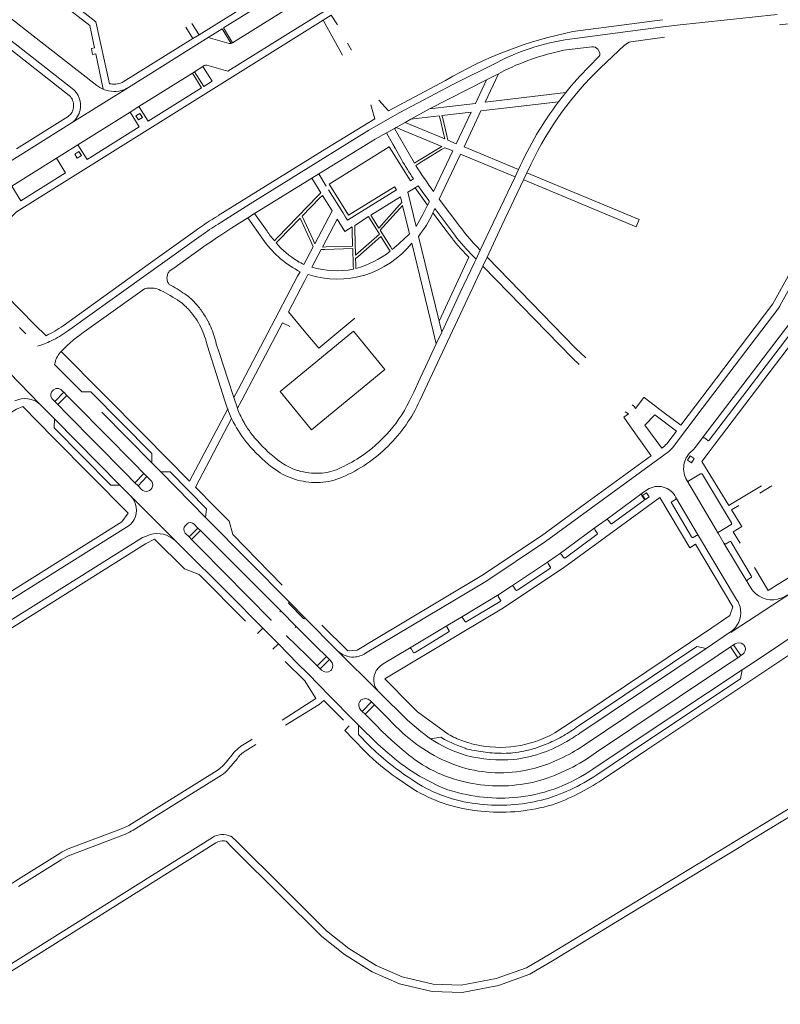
# Model space of a CAD drawing. Extents: x 145000 to 155000, y 457500 to 470000.
# Tile 258 of 548: x 146921 to 147137, y 464794 to 465073. Entities that reach past the tile are written whole.
import ezdxf

# ---------------------------------------------------------------- set-up
doc = ezdxf.new("R2010")
doc.units = 0
doc.header["$LTSCALE"] = 0.2
doc.header["$MEASUREMENT"] = 0
doc.layers.add('kant verharding', color=252, linetype='Continuous', lineweight=0)

msp = doc.modelspace()

# ---------------------------------------------------------------- linework, layer by layer
at = {"layer": 'kant verharding', "lineweight": 0}
for p, q in [((147000.05, 465070.61), (147031.74, 465090.4)), ((146995.6, 465083.22), (146972.2, 465068.65)), ((147002.36, 465079.33), (146981.64, 465066.39)), ((146910.01, 465074), (146936.28, 465053.46)), ((146924.41, 465069.05), (146917.32, 465074.59)), ((147007.22, 465072.74), (147009.54, 465074.18)), ((147009.54, 465074.18), (147011.35, 465071.44)), ((147107.36, 465071.35), (147135.61, 465074.42)), ((146968.38, 465070.84), (146970.44, 465067.55)), ((146970.09, 465071.83), (146972.2, 465068.65)), ((146980.35, 465058.34), (147000.05, 465070.61)), ((147012.75, 465062.93), (147007.22, 465072.74)), ((147103.23, 465072.84), (147077.89, 465069.54)), ((147078.47, 465067.62), (147103.41, 465070.92)), ((147103.41, 465070.92), (147103.43, 465070.92)), ((147103.43, 465070.92), (147107.36, 465071.35)), ((147140.67, 465071.98), (147136.3, 465071.48)), ((146952.18, 465053.78), (146974.71, 465067.86)), ((146972.2, 465068.65), (146970.44, 465067.55)), ((147103.74, 465067.96), (147094.29, 465066.69)), ((147014.1, 465066.27), (147015.23, 465064.29)), ((147083.27, 465065.23), (147075.36, 465064.28)), ((147092.52, 465065.67), (147085.65, 465059.3)), ((147082.36, 465059.6), (147085.35, 465062.64)), ((147085.38, 465063.77), (147084.92, 465064.56)), ((146970.88, 465058.19), (146973.28, 465059.7)), ((146975.89, 465055.53), (146973.28, 465059.7)), ((146955.16, 465048.33), (146970.27, 465057.8)), ((146970.27, 465057.8), (146970.88, 465058.19)), ((147053.46, 465055.95), (147056.81, 465057.65)), ((147057.48, 465057.99), (147056.81, 465057.65)), ((146936.33, 465043.86), (146952.18, 465053.78)), ((147037.36, 465047.69), (147053.46, 465055.95)), ((146952.64, 465046.77), (146955.16, 465048.33)), ((146920.5, 465036.37), (146935.15, 465045.49)), ((146937.92, 465037.54), (146952.64, 465046.77)), ((147032.05, 465044.74), (147037.36, 465047.69)), ((147032.05, 465044.74), (147040.1, 465045.69)), ((147040.1, 465045.69), (147040.31, 465044.84)), ((147041.06, 465044.98), (147040.86, 465045.81)), ((147027.9, 465042.43), (147030.45, 465043.85)), ((147030.45, 465043.85), (147032.05, 465044.74)), ((147040.31, 465044.84), (147041.41, 465040.36)), ((147042.23, 465040.12), (147041.06, 465044.98)), ((147025.17, 465040.91), (147027.45, 465042.18)), ((147025.17, 465040.91), (147026.99, 465037.68)), ((147027.45, 465042.18), (147027.9, 465042.43)), ((147033.07, 465032.34), (147027.45, 465042.18)), ((147027.9, 465042.43), (147040.84, 465037.06)), ((147041.41, 465040.36), (147041.69, 465039.21)), ((147042.53, 465038.87), (147042.23, 465040.12)), ((146931.87, 465033.79), (146937.92, 465037.54)), ((147026.99, 465037.68), (147027.63, 465036.55)), ((147040.84, 465037.06), (147039.9, 465036.49)), ((147025.92, 465036.99), (147008.98, 465026.44)), ((147026.62, 465035.88), (147025.92, 465036.99)), ((147031.47, 465028.14), (147026.62, 465035.88)), ((147027.63, 465036.55), (147029.43, 465033.36)), ((147039.9, 465036.49), (147033.96, 465032.89)), ((147040.76, 465036.16), (147034.31, 465032.21)), ((147041.64, 465036.7), (147040.76, 465036.16)), ((146919.21, 465025.86), (146931.87, 465033.79)), ((147033.96, 465032.89), (147033.07, 465032.34)), ((147034.31, 465032.21), (147033.44, 465031.68)), ((147066.1, 465032.18), (147064.89, 465029.64)), ((147004.05, 465028.09), (147006.01, 465029.29)), ((147008.15, 465025.85), (147006.01, 465029.29)), ((147062.51, 465030.55), (147061.53, 465028.49)), ((147063.93, 465027.63), (147064.89, 465029.64)), ((146987.88, 465018.12), (147004.05, 465028.09)), ((147006.63, 465023.94), (147004.05, 465028.09)), ((147008.98, 465026.44), (147009.62, 465025.4)), ((147034.1, 465025.92), (147033.24, 465025.39)), ((147064.04, 465027.58), (147063.93, 465027.63)), ((147006.63, 465023.94), (147005.79, 465023.08)), ((147006.26, 465022.45), (147007.04, 465023.24)), ((147012.82, 465018.38), (147008.81, 465024.81)), ((147009.62, 465025.4), (147013.65, 465018.89)), ((147014.44, 465017.6), (147027.48, 465025.68)), ((147033.24, 465025.39), (147036.76, 465020.46)), ((147005.79, 465023.08), (146994.33, 465011.27)), ((147029.49, 465021.26), (147028.83, 465020.52)), ((147029.7, 465020.39), (147029, 465019.6)), ((147031.66, 465012.32), (147029.7, 465020.39)), ((147036.76, 465020.46), (147037.19, 465021.35)), ((146987.88, 465018.12), (146985.95, 465016.87)), ((146991.43, 465013.13), (146987.88, 465018.12)), ((147013.62, 465017.09), (147012.82, 465018.38)), ((147013.65, 465018.89), (147014.44, 465017.6)), ((147021.2, 465016.83), (147020.71, 465017.59)), ((147038.3, 465018.27), (147042.31, 465012.95)), ((147043.89, 465012.71), (147038.83, 465019.47)), ((146990.16, 465010.87), (146985.95, 465016.87)), ((147016.17, 465014.74), (147020.06, 465017.22)), ((147016.2, 465013.68), (147016.17, 465014.74)), ((147020.06, 465017.22), (147020.53, 465016.48)), ((147015.42, 465014.32), (147015.45, 465013.3)), ((146994.33, 465011.27), (146993.48, 465010.39)), ((146994.83, 465010.68), (146993.98, 465009.8)), ((147004.48, 465008.69), (147003.88, 465010)), ((147004.92, 465009.52), (147004.33, 465010.82)), ((147038.37, 464984.8), (147032.29, 465009.72)), ((147001.84, 465003.67), (147004.48, 465008.69)), ((147004.04, 465002.93), (147006.69, 465007.88)), ((147006.69, 465007.88), (147007.73, 465007.91)), ((147008.07, 465008.65), (147007.07, 465008.61)), ((147025.68, 465008.33), (147026.23, 465007.45)), ((147026.27, 465008.74), (147026.78, 465007.92)), ((147047.52, 465006.72), (147048.47, 465005.75)), ((147050.5, 465005.23), (147049.05, 465006.72)), ((147051.69, 465007.77), (147050.5, 465005.23)), ((147016.53, 465002.52), (147016.5, 465003.67)), ((147048.47, 465005.75), (147040.05, 464987.68)), ((147050.5, 465005.23), (147050.04, 465004.25)), ((147052.44, 465003.22), (147053.61, 465005.74)), ((146965.04, 465002.68), (146963.75, 465001.75)), ((147000.75, 465001.65), (147000.05, 465002.02)), ((147015.76, 465003.5), (147015.8, 465002.32)), ((147034.58, 464965.17), (147052.44, 465003.22)), ((146963.61, 464998.17), (146963.68, 464998.06)), ((146940.31, 464985.08), (146956.76, 464996.82)), ((146925.69, 464986.58), (146917.51, 464995)), ((146997.43, 464990.31), (147001.92, 464984.92)), ((146995.76, 464987.15), (146984.23, 464965.3)), ((147040.05, 464987.68), (147040.81, 464984.57)), ((146921.39, 464985.9), (146923.18, 464984.09)), ((146928.89, 464983.53), (146925.69, 464986.58)), ((147039.24, 464981.22), (147038.37, 464984.8)), ((147040.81, 464984.57), (147039.24, 464981.22)), ((146974.52, 464980.58), (146979.49, 464965.15)), ((146977.04, 464981.26), (146977.83, 464978.83)), ((146977.83, 464978.83), (146980.41, 464970.97)), ((147036.22, 464974.76), (147039.24, 464981.22)), ((146927.16, 464964.22), (146915.6, 464975.98)), ((146931.33, 464975.37), (146939, 464967.68)), ((147034.7, 464971.5), (147036.22, 464974.76)), ((146980.41, 464970.97), (146982.01, 464966.07)), ((146931.34, 464964.95), (146933.91, 464967.53)), ((146933.91, 464967.53), (146933.57, 464967.88)), ((146934.76, 464966.67), (146933.91, 464967.53)), ((146982.01, 464966.07), (146983.2, 464968.33)), ((146930.54, 464965.77), (146931.34, 464964.95)), ((146931.34, 464964.95), (146932.19, 464964.1)), ((146932.19, 464964.1), (146934.76, 464966.67)), ((146937.35, 464964.05), (146934.76, 464966.67)), ((146982.01, 464966.07), (146983.02, 464963.01)), ((146984.23, 464965.3), (146983.02, 464963.01)), ((146928.03, 464963.33), (146927.16, 464964.22)), ((146931.25, 464960.04), (146928.03, 464963.33)), ((146932.19, 464964.1), (146934.82, 464961.44)), ((146953.69, 464947.51), (146937.35, 464964.05)), ((146944.69, 464961.92), (146958.78, 464947.62)), ((146980.26, 464962.82), (146969.46, 464942.42)), ((146949.78, 464941.3), (146931.25, 464960.04)), ((146934.82, 464961.44), (146951.16, 464944.89)), ((146971.17, 464940.72), (146981.38, 464960.14)), ((147094.01, 464958.01), (147100.06, 464949.6)), ((147104.44, 464952.97), (147107.15, 464956.52)), ((147110.09, 464957.21), (147106.01, 464951.83)), ((146931.01, 464954.69), (146952.08, 464933.36)), ((147114.17, 464954.16), (147114.45, 464954.52)), ((147116.02, 464953.9), (147115.06, 464954.61)), ((147117.86, 464952.56), (147115.31, 464949.22)), ((147098.4, 464948.39), (147099.19, 464948.96)), ((147099.19, 464948.96), (147100.06, 464949.6)), ((146956.58, 464944.58), (146953.69, 464947.51)), ((146958.78, 464947.62), (146961.33, 464945.03)), ((147000.05, 464945.42), (147000.19, 464945.38)), ((146951.16, 464944.89), (146954.05, 464941.97)), ((146954.05, 464941.97), (146956.58, 464944.58)), ((146954.91, 464941.1), (146957.43, 464943.72)), ((146957.43, 464943.72), (146956.58, 464944.58)), ((146957.43, 464943.72), (146958.48, 464942.65)), ((146961.33, 464945.03), (146974.03, 464932.15)), ((146999.45, 464942.88), (147000.05, 464942.71)), ((147110.06, 464942.64), (147119.04, 464927.51)), ((147122.7, 464930.59), (147114.55, 464944.31)), ((146952.72, 464938.32), (146949.78, 464941.3)), ((146954.05, 464941.97), (146954.91, 464941.1)), ((146955.91, 464940.09), (146954.91, 464941.1)), ((146976.74, 464935.04), (146971.17, 464940.72)), ((147098.67, 464939.84), (147097.47, 464938.96)), ((147134.11, 464941.04), (147130.75, 464939.03)), ((146952.88, 464938.16), (146952.72, 464938.32)), ((146952.88, 464938.16), (146965.37, 464925.59)), ((147097.47, 464938.96), (147087.27, 464931.5)), ((147088.97, 464930.39), (147097.93, 464936.96)), ((147097.98, 464937.5), (147097.37, 464938.35)), ((147106.86, 464937.23), (147105.91, 464936.65)), ((147107.01, 464937.8), (147113.43, 464926.95)), ((147105.74, 464936.26), (147111.39, 464926.65)), ((147121.97, 464935.54), (147123.06, 464936.21)), ((147123.82, 464934.93), (147122.75, 464934.27)), ((147122.75, 464934.27), (147125.65, 464929.57)), ((147124.83, 464935.49), (147123.82, 464934.93)), ((146974.47, 464931.7), (146974.03, 464932.15)), ((146997.72, 464908.14), (146974.47, 464931.7)), ((147087.27, 464931.5), (147084.17, 464929.25)), ((147087.83, 464931.41), (147088.49, 464930.5)), ((146968.69, 464930.28), (146968.29, 464929.86)), ((146971.86, 464929.15), (146969.33, 464926.63)), ((146972.58, 464928.45), (146970.04, 464925.93)), ((146971.86, 464929.15), (146970.8, 464930.21)), ((146972.58, 464928.45), (146971.86, 464929.15)), ((146974.97, 464926.05), (146972.58, 464928.45)), ((147084.17, 464929.25), (147074, 464921.79)), ((147084.78, 464927.77), (147084.07, 464928.68)), ((147119.2, 464928.1), (147122.62, 464930.1)), ((146779.35, 464815.5), (146956.19, 464926.47)), ((146959.52, 464925.99), (146957.06, 464924.66)), ((146968.01, 464917.58), (146959.52, 464925.99)), ((146968.21, 464927.72), (146969.33, 464926.63)), ((146969.33, 464926.63), (146970.04, 464925.93)), ((146970.04, 464925.93), (146972.49, 464923.45)), ((146995.25, 464905.71), (146974.97, 464926.05)), ((147075.77, 464920.73), (147084.68, 464927.29)), ((147111.9, 464926.48), (147112.86, 464927.04)), ((147124.18, 464908.95), (147113.43, 464926.95)), ((147120.61, 464924.88), (147119.04, 464927.51)), ((146843.76, 464853.52), (146957.06, 464924.66)), ((146966.8, 464924.18), (146965.37, 464925.59)), ((146972.49, 464923.45), (146992.57, 464903.1)), ((147120.61, 464924.88), (147127.13, 464913.91)), ((147122.11, 464925.24), (147121.24, 464924.72)), ((147128.31, 464915.61), (147122.6, 464925.19)), ((147074.62, 464921.68), (147075.23, 464920.82)), ((147070.95, 464919.72), (147060.48, 464912.71)), ((147062.17, 464911.58), (147071.37, 464917.7)), ((147071.48, 464918.18), (147070.86, 464919.14)), ((147129.26, 464918.01), (147133.06, 464911.5)), ((147127.24, 464914.53), (147128.15, 464915.02)), ((147056.91, 464910.35), (147060.48, 464912.71)), ((147061.04, 464912.59), (147061.66, 464911.67)), ((147128.47, 464911.74), (147127.13, 464913.91)), ((147056.91, 464910.35), (147046.18, 464903.85)), ((147057.43, 464908.79), (147056.79, 464909.78)), ((146997.46, 464907.88), (146997.72, 464908.14)), ((146997.46, 464907.88), (147001.81, 464903.46)), ((147002.09, 464903.74), (146997.72, 464908.14)), ((147047.74, 464902.66), (147057.32, 464908.33)), ((146995.02, 464905.48), (146995.25, 464905.71)), ((146999.64, 464901.32), (146995.25, 464905.71)), ((147002.09, 464903.74), (147001.81, 464903.46)), ((147011.21, 464894.53), (147002.09, 464903.74)), ((147046.18, 464903.85), (147042.47, 464901.7)), ((147046.77, 464903.69), (147047.31, 464902.76)), ((146988.7, 464899.29), (146990.22, 464900.79)), ((146994.6, 464896.37), (146990.22, 464900.79)), ((146992.57, 464903.1), (146992.62, 464903.15)), ((146999.64, 464901.32), (146999.36, 464901.05)), ((147005.27, 464895.68), (146999.64, 464901.32)), ((147014.21, 464894.41), (147006.93, 464901.66)), ((147042.47, 464901.7), (147031.67, 464895.18)), ((147042.29, 464901.06), (147042.89, 464900.07)), ((147145.23, 464902.03), (147129.48, 464891.53)), ((146996.98, 464898.71), (146996.94, 464898.67)), ((146996.94, 464898.67), (147002.73, 464892.96)), ((147042.65, 464899.74), (147033.31, 464893.94)), ((147115.53, 464895.09), (147122.45, 464899.76)), ((147122.45, 464899.76), (147122.51, 464899.79)), ((146994.6, 464896.37), (146993.05, 464894.86)), ((147000.05, 464890.87), (146994.6, 464896.37)), ((147008.18, 464892.77), (147005.27, 464895.68)), ((147032.73, 464894.06), (147032.17, 464895.03)), ((147079.85, 464871.13), (147115.53, 464895.09)), ((147118.98, 464893.19), (147122.44, 464895.51)), ((147122.44, 464895.51), (147123.34, 464896.1)), ((147122.44, 464895.51), (147124.51, 464892.46)), ((147123.34, 464896.1), (147123.74, 464896.38)), ((147123.34, 464896.1), (147125.4, 464893.05)), ((147125.95, 464896.34), (147126.23, 464896.07)), ((147126.23, 464896.07), (147126.3, 464895.97)), ((147126.3, 464895.97), (147126.5, 464895.68)), ((147002.73, 464892.96), (147005.57, 464890.17)), ((147005.57, 464890.17), (147008.18, 464892.77)), ((147008.18, 464892.77), (147009.02, 464891.92)), ((147011.21, 464894.53), (147011.36, 464894.39)), ((147022.72, 464883.14), (147011.36, 464894.39)), ((147080.76, 464867.52), (147118.98, 464893.19)), ((147124.51, 464892.46), (147121.04, 464890.15)), ((147125.4, 464893.05), (147124.51, 464892.46)), ((147125.81, 464893.34), (147125.4, 464893.05)), ((147006.43, 464889.32), (147005.57, 464890.17)), ((147006.43, 464889.32), (147009.02, 464891.92)), ((147009.02, 464891.92), (147009.39, 464891.57)), ((147129.48, 464891.53), (147125.73, 464889.04)), ((147006.8, 464888.97), (147006.43, 464889.32)), ((147009.5, 464888.9), (147009.44, 464888.85)), ((147009.64, 464889.03), (147009.5, 464888.9)), ((147125.73, 464889.04), (147096.66, 464869.69)), ((147125.27, 464886.54), (147125.73, 464889.04)), ((147097.68, 464868.12), (147125.27, 464886.54)), ((147098.77, 464866.45), (147126.47, 464884.91)), ((147017.61, 464880.12), (147017.87, 464880.41)), ((147020.92, 464879.98), (147018.29, 464877.3)), ((147019.14, 464876.46), (147021.76, 464879.14)), ((147020.57, 464880.33), (147020.92, 464879.98)), ((147020.92, 464879.98), (147021.76, 464879.14)), ((147021.76, 464879.14), (147024.86, 464876.04)), ((147018.29, 464877.3), (147017.95, 464877.64)), ((147019.14, 464876.46), (147018.29, 464877.3)), ((147022.22, 464873.36), (147019.14, 464876.46)), ((147024.86, 464876.04), (147027.85, 464873.05)), ((147014.66, 464873.17), (147013.43, 464871.88)), ((147017.3, 464873.4), (147016.07, 464874.64)), ((146983.98, 464867.41), (146986.77, 464869.17)), ((146985.23, 464866.05), (146988.2, 464867.91)), ((146986.77, 464869.17), (146987.22, 464869.46)), ((147096.66, 464869.69), (147083.5, 464860.98)), ((147097.68, 464868.12), (147084.67, 464859.35)), ((146979.85, 464862.97), (146981.77, 464865.36)), ((147086.12, 464857.91), (147098.77, 464866.45)), ((146980.63, 464861.13), (146983.01, 464863.99)), ((147044.22, 464862.25), (147046.39, 464861.48)), ((146953.55, 464843.71), (146978.5, 464859.24)), ((147065.52, 464860.81), (147067.19, 464861.22)), ((147027.93, 464858.56), (147032.89, 464855.2)), ((147032.36, 464857.98), (147031.52, 464858.55)), ((147048.42, 464857.08), (147046.47, 464857.56)), ((147068.4, 464857.71), (147066.43, 464857.22)), ((147043.18, 464854.92), (147042.26, 464855.22)), ((147050.42, 464851.21), (147049.36, 464851.33)), ((147063.15, 464853.09), (147062.29, 464853)), ((147068.99, 464852.17), (147067.98, 464851.95)), ((147070.88, 464850.53), (147072.09, 464850.87)), ((146935.75, 464836.63), (146951.34, 464842.59)), ((146979.39, 464840.68), (146979.81, 464840.58)), ((146981.47, 464838.9), (146979.81, 464840.58)), ((146921.11, 464827.74), (146933.21, 464835.35))]:
    msp.add_line(p, q, dxfattribs=at)
at = {"layer": 'kant verharding', "lineweight": 0, "flags": 128}
for points in [[(146946.82, 465054.82), (146943.02, 465072.3), (146910.97, 465097.4), (146911.53, 465099.33), (146914.44, 465101.08)], [(146935.47, 465051.51), (146907.05, 465073.73), (146902.8, 465093.77), (146899.67, 465091.93)], [(146911, 465090.8), (146914.13, 465092.5), (146920.1, 465087.82), (146919.53, 465087.1), (146920.95, 465086.01), (146921.52, 465086.72), (146932.04, 465078.46), (146931.51, 465077.74), (146932.89, 465076.65), (146933.46, 465077.34), (146941.27, 465071.24), (146942.6, 465064.98), (146941.71, 465064.8)], [(146981.64, 465066.39), (146979.08, 465070.57), (146999.78, 465083.52), (147002.36, 465079.33)], [(146907.21, 465005.41), (146920.52, 465018.61), (147007.22, 465072.74)], [(146945.09, 465053.23), (146944.15, 465053.7), (146943.29, 465054.29), (146924.41, 465069.05)], [(146981.27, 465066.2), (146978.72, 465070.35), (146974.71, 465067.86)], [(146974.71, 465067.86), (146980.67, 465066.15), (146981.08, 465066.14), (146981.27, 465066.2)], [(146970.44, 465067.55), (146950.75, 465055.3), (146950.4, 465055.15)], [(146981.27, 465066.2), (146981.43, 465066.24), (146981.64, 465066.39)], [(146941.71, 465064.8), (146942.08, 465063.04), (146942.97, 465063.22), (146945.09, 465053.23)], [(146973.28, 465059.7), (146973.62, 465059.92), (146973.98, 465060.03), (146974.35, 465060.01), (146980.35, 465058.34)], [(146977.56, 465015.13), (146986.59, 465020.79), (147020.21, 465041.63), (147028.9, 465046.66), (147043.92, 465054.54), (147056.43, 465060.83)], [(146955.16, 465048.33), (146957.74, 465044.2), (146972.87, 465053.64), (146970.27, 465057.8)], [(146970.88, 465058.19), (146973.49, 465054.03), (146975.89, 465055.53)], [(147075.86, 465052.31), (147053.03, 465049.58), (147056.81, 465057.65)], [(147041.86, 465055.72), (147025.73, 465047.14), (147023.05, 465050.15)], [(147053.46, 465055.95), (147050.31, 465049.26), (147037.36, 465047.69)], [(147075.86, 465052.31), (147074.84, 465051.01), (147073.83, 465049.7)], [(147020.73, 465048.87), (147021.89, 465044.9), (147008.27, 465036.59), (146977.53, 465017.49)], [(147062.51, 465030.55), (147047.1, 465036.98), (147051.85, 465047.11), (147073.83, 465049.7)], [(146937.92, 465037.54), (146940.5, 465033.41), (146955.27, 465042.64), (146952.64, 465046.77)], [(146955.43, 465046.43), (146954.3, 465045.7), (146955.01, 465044.57), (146956.14, 465045.27), (146955.43, 465046.43)], [(147040.86, 465045.81), (147049.14, 465046.78), (147044.91, 465037.85), (147042.53, 465038.87)], [(146936.33, 465043.86), (146913.34, 465029.51), (146912.38, 465028.85), (146899.15, 465015.77)], [(147041.69, 465039.21), (147040.1, 465039.87), (147030.45, 465043.85)], [(147156.88, 465043.15), (147147.72, 465021.6), (147138.75, 465000.38), (147134.42, 464992.51), (147120.52, 464974.22), (147108.37, 464958.22)], [(147006.01, 465029.29), (147021.94, 465039.12), (147025.17, 465040.91)], [(147157.68, 465040.15), (147140.74, 464999.9), (147140.42, 464999.24), (147136.53, 464992.16)], [(146938.16, 465035.61), (146937.01, 465034.9), (146937.71, 465033.78), (146938.88, 465034.49), (146938.16, 465035.61)], [(147038.49, 465024.32), (147043.91, 465035.78), (147041.64, 465036.7)], [(147061.53, 465028.49), (147046.06, 465034.87), (147040.09, 465022.16)], [(146919.21, 465025.86), (146921.74, 465021.68), (146934.44, 465029.63), (146931.87, 465033.79)], [(147064.04, 465027.58), (147095.81, 465014.32), (147096.63, 465016.43), (147064.89, 465029.64)], [(147032.8, 465027.87), (147031.99, 465027.33), (147031.47, 465028.14)], [(147037.23, 465021.64), (147035.71, 465023.69), (147034.1, 465025.92)], [(147061.53, 465028.49), (147055.3, 465015.43), (147051.69, 465007.77)], [(147053.61, 465005.74), (147057.76, 465014.67), (147063.93, 465027.63)], [(147007.04, 465023.24), (147009.8, 465018.82), (147004.92, 465009.52)], [(147027.48, 465025.68), (147027.99, 465024.84), (147014.14, 465016.26), (147013.62, 465017.09)], [(147033.24, 465025.39), (147031.2, 465024.14), (147033.52, 465014.45)], [(147004.33, 465010.82), (147001.33, 465017.36), (147006.26, 465022.45)], [(147020.71, 465017.59), (147029.09, 465022.83), (147029.49, 465021.26)], [(147028.83, 465020.52), (147023, 465014), (147021.2, 465016.83)], [(147033.52, 465014.45), (147034.02, 465015.28), (147034.51, 465016.12), (147034.98, 465016.97), (147035.44, 465017.83), (147036.11, 465019.14), (147036.76, 465020.46)], [(147040.09, 465022.16), (147045.92, 465014.38), (147046.43, 465013.72), (147046.94, 465013.07), (147047.46, 465012.42), (147048, 465011.79), (147048.85, 465010.81), (147049.72, 465009.84), (147050.7, 465008.79), (147051.69, 465007.77)], [(147029, 465019.6), (147027.89, 465018.34), (147023.39, 465013.35), (147026.27, 465008.74)], [(147038.83, 465019.47), (147038.57, 465018.87), (147038.3, 465018.27)], [(146965.04, 465002.68), (146974.2, 465009.22), (146975.65, 465010.22), (146977.1, 465011.21), (146978.56, 465012.18), (146980.02, 465013.15), (146981.47, 465014.08), (146982.92, 465015), (146985.95, 465016.87)], [(147003.88, 465010), (147000.75, 465016.8), (146994.83, 465010.68)], [(147007.07, 465008.61), (147011.21, 465016.53), (147013.39, 465013.05), (147015.42, 465014.32)], [(147020.53, 465016.48), (147023.2, 465012.25), (147016.42, 465006.29), (147016.2, 465013.68)], [(146970.96, 465013.09), (146957.78, 465003.69), (146933.7, 464986.34)], [(147015.45, 465013.3), (147015.58, 465008.9), (147008.07, 465008.65)], [(146934.96, 464984.82), (146947.57, 464993.91), (146972.78, 465011.88)], [(147016.5, 465003.67), (147016.45, 465005.37), (147017.04, 465005.88), (147023.61, 465011.62), (147025.68, 465008.33)], [(147040.05, 464987.68), (147037.98, 464996.12), (147034.21, 465011.62)], [(147007.73, 465007.91), (147015.61, 465008.17), (147015.76, 465003.5)], [(147050.04, 465004.25), (147046.03, 464995.73), (147040.81, 464984.57)], [(147081.52, 464977.27), (147078.6, 464979.99), (147053.61, 465005.74)], [(146983.2, 464968.33), (147000.05, 465000.35), (147000.75, 465001.65)], [(147002.97, 465000.83), (147002.05, 464999.16), (146997.43, 464990.31)], [(147052.44, 465003.22), (147077.77, 464977.15), (147079.61, 464975.38)], [(146961.27, 464996.37), (146960.8, 464996.58), (146960.31, 464996.75), (146959.88, 464996.87), (146959.44, 464996.94)], [(147148.62, 464995.48), (147143.57, 464986.39), (147130.12, 464968.66), (147117.86, 464952.56)], [(147142.57, 464992.6), (147140.44, 464988.66), (147114.45, 464954.52)], [(147135.83, 464991.03), (147114.45, 464962.94), (147110.09, 464957.21)], [(147143.82, 464990.89), (147141.92, 464987.47), (147116.45, 464954.01)], [(146974.97, 464987.1), (146975.22, 464986.58), (146975.46, 464986.06)], [(146997.82, 464986.07), (146997.71, 464986.2), (146995.76, 464987.15)], [(147001.92, 464984.92), (147006, 464980.03), (147016.21, 464988.46)], [(147003.98, 464956.95), (146995.09, 464967.77), (147015.8, 464984.83), (147024.68, 464974.02), (147003.98, 464956.95)], [(146969.46, 464942.42), (146956.74, 464955.32), (146933.15, 464979.11)], [(146931.44, 464975.9), (146931.38, 464975.64), (146931.33, 464975.37)], [(147032.21, 464966.23), (147032.87, 464967.59), (147034.7, 464971.5)], [(146939, 464967.68), (146941.56, 464967.7), (146958.81, 464950.27), (146958.78, 464947.62)], [(147097.99, 464966.08), (147097.96, 464966.1), (147095.55, 464962.96), (147095.3, 464963.36), (147095.36, 464963.46), (147094.68, 464964.01)], [(147108.37, 464958.22), (147103.7, 464961.77), (147097.99, 464966.08)], [(146916.99, 464963.17), (146918.17, 464961.37), (146920.51, 464962.81), (146922.33, 464963.48), (146931.01, 464954.69)], [(147092.67, 464962.01), (147093.63, 464961.46), (147092.24, 464960.47), (147094.01, 464958.01)], [(146949.78, 464941.3), (146947.18, 464941.28), (146931.17, 464957.49), (146931.25, 464960.04)], [(146981.38, 464960.14), (146981.84, 464959.19), (146982.33, 464958.26)], [(147107.15, 464956.52), (147101.06, 464961.14), (147098.22, 464958.28), (147102.99, 464951.75)], [(147111.16, 464950.58), (147111.87, 464951.3), (147112.54, 464952.04), (147114.17, 464954.16)], [(147133.06, 464911.5), (147135.62, 464913.08), (147153.07, 464923.96), (147160.83, 464928.82), (147170.89, 464935.01), (147199.35, 464952.39)], [(147098.4, 464948.39), (147081.85, 464936.35), (147068.97, 464926.95), (147052.17, 464915.68), (147031.05, 464903.07), (147021.42, 464897.34), (147016.83, 464894.6), (147014.21, 464894.41)], [(147019.23, 464893.74), (147032.06, 464901.38), (147053.22, 464914.02), (147070.1, 464925.34), (147083.01, 464934.76), (147103.98, 464950.02)], [(147112.18, 464948.78), (147111.02, 464949.59), (147110.3, 464948.37), (147111.38, 464947.63), (147112.18, 464948.78)], [(147115.31, 464949.22), (147114.33, 464947.93), (147121.97, 464935.54)], [(146961.33, 464945.03), (146963.97, 464945.03), (146974.23, 464934.59), (146974.03, 464932.15)], [(147114.01, 464944.44), (147110.63, 464942.46), (147110.56, 464942.43), (147110.48, 464942.42), (147110.4, 464942.42), (147110.33, 464942.44), (147110.25, 464942.47), (147110.17, 464942.52), (147110.11, 464942.57), (147110.06, 464942.64)], [(147123.06, 464936.21), (147126.03, 464938), (147131.24, 464941.11)], [(147102.46, 464937.79), (147075.27, 464917.9), (147057.83, 464906.28), (147046.09, 464899.28), (147024.7, 464886.46)], [(147098.37, 464937.23), (147097.57, 464938.33), (147098.69, 464939.1), (147099.47, 464937.99), (147098.37, 464937.23)], [(147122.29, 464904.41), (147123.08, 464906.87), (147112.53, 464924.55), (147110.93, 464923.59), (147102.46, 464937.79)], [(146995.7, 464913.01), (146981.73, 464927.27), (146980.64, 464931.06), (146976.74, 464935.04)], [(147126.47, 464884.91), (147148.86, 464899.82), (147175.5, 464916.15), (147207.18, 464935.53)], [(146952.08, 464933.36), (146950.36, 464930.88), (146839.16, 464861.09)], [(146952.44, 464929.86), (146786.17, 464825.47), (146785.75, 464825.23)], [(147125.65, 464929.57), (147123.17, 464928.09), (147125.15, 464924.89)], [(146956.19, 464926.47), (146957.29, 464926.86), (146958.38, 464927.28)], [(146990.22, 464900.79), (146980.51, 464910.59), (146966.8, 464924.18)], [(147074, 464921.79), (147073.16, 464921.21), (147070.95, 464919.72)], [(146985.28, 464902.76), (146972.16, 464915.98), (146968.01, 464917.58)], [(147138.62, 464910.29), (147138.69, 464910.15), (147123.21, 464900.03)], [(147072.76, 464871.19), (147080.43, 464876.25), (147117.17, 464900.93), (147122.29, 464904.41)], [(146982.93, 464840.39), (146996.13, 464827.3), (147008.25, 464815.19), (147014.53, 464810.21), (147022.21, 464805.41), (147029.57, 464802.24), (147038.33, 464800.12), (147046.33, 464799.89), (147056.2, 464801.78), (147064.72, 464804.8), (147071.64, 464808.85), (147123.66, 464840.52), (147178.31, 464873.66), (147206.08, 464890.59), (147223.21, 464900.9)], [(147224.32, 464899.11), (147220.86, 464897.09), (147179.56, 464872), (147177.19, 464870.52), (147127.48, 464840.4), (147125.36, 464839.09), (147090.54, 464817.96), (147072.6, 464807.01), (147065.7, 464802.95), (147056.85, 464799.79), (147046.55, 464797.79), (147038.09, 464798.07), (147028.88, 464800.25), (147021.16, 464803.62), (147013.3, 464808.53), (147006.87, 464813.65), (146982.67, 464837.7), (146981.47, 464838.9)], [(147123.21, 464900.03), (147122.54, 464899.59), (147122.45, 464899.76)], [(147031.67, 464895.18), (147024.19, 464890.73), (147023.43, 464890.2), (147022.73, 464889.4), (147022.49, 464889.11), (147022.29, 464888.81)], [(147078.8, 464872.7), (147112.93, 464895.61), (147115.53, 464895.09)], [(146996.48, 464891.37), (147002.08, 464885.92), (147005.2, 464880.89), (146995.69, 464874.81)], [(147016.07, 464874.64), (147009.02, 464881.73), (147003.01, 464887.87), (147000.05, 464890.87)], [(147121.04, 464890.15), (147094.51, 464872.45), (147084.53, 464865.73)], [(147024.7, 464886.46), (147032.18, 464878.99), (147033.96, 464877.18), (147042.64, 464870.8)], [(147037.63, 464869.53), (147034.92, 464871.6), (147031.08, 464874.85), (147023.2, 464882.66), (147022.95, 464882.89), (147022.72, 464883.14)], [(146996.64, 464873.36), (147006.14, 464879.23), (147007.48, 464880.41), (147013.01, 464874.84)], [(147020.28, 464867.66), (147017.23, 464870.77), (147017.3, 464873.4)], [(147025.63, 464865.49), (147022.73, 464868.05), (147017.3, 464873.4)], [(147029.59, 464866.54), (147026.69, 464869.07), (147023.74, 464871.82), (147022.22, 464873.36)], [(147013.43, 464871.88), (147015.76, 464869.4), (147019.25, 464865.81)], [(147037.63, 464869.53), (147040.53, 464870), (147041.58, 464869.36), (147042.52, 464868.9), (147043.46, 464868.46), (147044.41, 464868.04), (147045.37, 464867.63), (147046.38, 464867.23), (147047.4, 464866.84), (147047.74, 464866.73), (147048.09, 464866.64)], [(146935.17, 464838.37), (146950.27, 464844.08), (146951.29, 464844.54), (146952.29, 464845.03), (146977.3, 464860.6)], [(147051.84, 464849.05), (147050.93, 464849.15), (147050.03, 464849.26)], [(146901.82, 464798.18), (146904.17, 464794.44), (146976.88, 464840.15)], [(146903.32, 464799.11), (146904.68, 464796.93), (146975.95, 464841.66)], [(146981.14, 464841.9), (146981.27, 464842.02), (146982.93, 464840.39)], [(146918.41, 464828.05), (146920.33, 464829.34), (146932.86, 464837.21)]]:
    msp.add_lwpolyline(points, dxfattribs=at)
at = {"layer": 'kant verharding', "lineweight": 0}
for centre, radius, start, end in [((147100.42, 464956.9), 114.86, 101.3081, 120.6522), ((147083.48, 465063.4), 1.85, 39.1706, 96.6162), ((147095.14, 465063.16), 3.63, 103.5643, 136.1139), ((147090.08, 464993.91), 71.9, 101.8138, 116.9606), ((147084.45, 465063.23), 1.08, 326.7516, 30.2149), ((147150.24, 464992.12), 93.19, 133.874, 154.5378), ((146948.11, 465060.44), 7.82, 258.5876, 301.4388), ((146932.72, 465048.64), 3.98, 307.6864, 46.286), ((146948.07, 465060.33), 7.7, 247.19, 258.6702), ((147153.38, 464989.75), 99.61, 143.0007, 155.821), ((147103.14, 465074.9), 84.61, 209.4062, 213.7692), ((147147.77, 465104.84), 135.74, 212.6164, 216.3841), ((147036.72, 465021.56), 0.518, 336.311, 8.4469), ((147009.65, 465031.33), 31.49, 321.2682, 335.4966), ((147037.86, 464920.43), 114.28, 121.8669, 125.8309), ((146974.36, 465070.99), 82.02, 309.7312, 314.3236), ((147084.52, 465042.95), 51.79, 215.4031, 224.3959), ((147012.28, 465025.18), 23.9, 220.0424, 239.2247), ((147011.24, 465023.26), 21.73, 238.973, 244.3532), ((146966.19, 464999.84), 3.1, 160.0673, 178.2104), ((146966.2, 464999.84), 3.11, 142.1078, 160.2039), ((146966.1, 464999.84), 3.01, 178.1854, 196.1251), ((146966.03, 464999.83), 2.94, 196.228, 214.4173), ((146917.76, 465008.65), 29.39, 295.3712, 305.8141), ((146917.68, 465008.82), 29.58, 287.2852, 295.3625), ((146938.49, 464974.19), 7.26, 137.3252, 166.3613), ((146932.1, 464966.76), 1.85, 37.3117, 212.5885), ((146922.94, 464959.2), 6.56, 49.9479, 116.1671), ((147012.37, 464974.61), 34.21, 196.0486, 200.1564), ((146995.35, 464982.96), 40.48, 303.2275, 335.5914), ((146995.33, 464982.97), 43.1, 314.6744, 335.616), ((147011.89, 464974.45), 33.7, 200.1774, 205.123), ((147004.55, 464970.71), 22.88, 199.6793, 209.3391), ((147012.17, 464974.61), 31.42, 208.7234, 210.9198), ((147011.91, 464974.47), 33.73, 208.7378, 221.4301), ((147011.82, 464974.41), 31.03, 210.9427, 217.464), ((147011.56, 464974.17), 30.67, 217.4037, 221.4401), ((147019.29, 464981.01), 40.99, 221.4569, 234.1261), ((147114.8, 464954.25), 0.448, 54.9541, 142.0155), ((147019.19, 464980.89), 43.44, 221.4259, 234.1429), ((146995.36, 464982.95), 43.07, 293.712, 314.6664), ((147098.12, 464958.96), 8.71, 304.0697, 316.5347), ((146995.37, 464982.92), 40.43, 293.7132, 303.2352), ((147004.85, 464961.07), 18.98, 234.1671, 253.4447), ((147005.51, 464961.97), 17.49, 234.15, 235.5323), ((147004.83, 464961.04), 16.33, 235.6329, 252.9557), ((147005.38, 464962.84), 18.22, 253.4302, 272.7906), ((147005.56, 464959.73), 15.1, 272.7114, 293.7208), ((147005.39, 464962.91), 20.89, 255.1688, 272.7474), ((147005.54, 464959.79), 17.77, 272.7725, 293.6933), ((147114.21, 464944.11), 0.388, 30.7194, 122.2089), ((147101.99, 464935.31), 5.61, 53.5971, 126.1957), ((147101.98, 464935.31), 5.62, 26.3614, 53.5663), ((147097.69, 464937.25), 0.382, 309.9712, 40.0433), ((147105.97, 464936.39), 0.268, 103.1625, 210.3705), ((146969.47, 464928.75), 1.62, 136.4378, 219.0623), ((146969.71, 464929.15), 1.52, 44.1284, 132.1363), ((147088.78, 464930.66), 0.327, 207.8747, 306.24), ((147122.46, 464930.38), 0.323, 300.1192, 42.2323), ((147084.53, 464927.57), 0.325, 298.2662, 37.7541), ((147111.72, 464926.79), 0.357, 202.213, 300.3115), ((147122.34, 464925.03), 0.31, 31.1212, 136.7879), ((147075.54, 464921.05), 0.385, 215.8214, 306.0478), ((147071.19, 464918), 0.345, 300.2194, 32.9318), ((147127.96, 464915.39), 0.418, 297.9449, 31.0979), ((147061.96, 464911.89), 0.372, 215.4357, 303.6378), ((147118.85, 464905.19), 6.52, 7.5203, 35.118), ((147057.16, 464908.61), 0.328, 299.7726, 33.3757), ((147118.84, 464905.19), 6.53, 304.1928, 7.5171), ((147042.72, 464901.29), 0.486, 121.8234, 207.6664), ((147047.58, 464902.93), 0.318, 212.3463, 300.4607), ((147031.83, 464894.83), 0.391, 30.1686, 115.3556), ((147015.69, 464898.92), 6.27, 226.2404, 272.3085), ((147015.69, 464898.91), 6.26, 272.3004, 304.381), ((147026.29, 464886.26), 4.75, 147.5074, 221.236), ((147060.22, 464904.34), 45.02, 224.0186, 249.1798), ((147057.23, 464898.82), 31.7, 257.1038, 299.3317), ((147052.07, 464910.89), 46.62, 293.0263, 299.0083), ((147052.21, 464910.69), 46.38, 298.972, 304.9838), ((147051.89, 464911.2), 48.86, 299.009, 304.9051), ((147060.39, 464904.77), 41.95, 237.1426, 252.3258), ((147056.91, 464900.67), 37.22, 276.5172, 300.1122), ((147053.67, 464908.14), 48.82, 286.0806, 303.6972), ((147058.55, 464895.62), 30.03, 287.0539, 293.0403), ((147068.39, 464915.75), 70.06, 225.4575, 234.716), ((147057.99, 464907.68), 44.11, 256.4463, 274.0905), ((147058.27, 464909.29), 43.85, 256.5791, 263.2661), ((147058.54, 464911.7), 46.28, 263.2869, 269.7958), ((147058.45, 464887.88), 22.46, 269.7985, 276.3353), ((147057.3, 464898.38), 33.02, 276.3133, 281.7011), ((147056.5, 464902.22), 36.94, 281.7134, 287.0962), ((146971.18, 464869.74), 11, 303.8359, 321.9824), ((146972.21, 464868.44), 11.15, 304.3562, 319.0412), ((147057.28, 464899.01), 39.08, 253.8261, 282.1803), ((147049.48, 464913.46), 66.55, 289.862, 303.4117), ((147057.42, 464900.58), 51.82, 263.8133, 285.0467), ((146943.46, 464860.77), 19.82, 293.4075, 300.5896)]:
    msp.add_arc(centre, radius, start, end, dxfattribs=at)
at = {"layer": 'kant verharding', "lineweight": 0, "extrusion": (0, 0, -1)}
for centre, radius, start, end in [((-147086.47, 465002.49), 65.62, 62.7518, 82.9945), ((-147153.44, 464989.68), 99.7, 38.9137, 44.5287), ((-146948.05, 465061), 6.3, 248.1572, 281.3184), ((-146932.66, 465048.64), 6.02, 126.9444, 192.413), ((-146932.67, 465048.64), 6.01, 192.3805, 232.5193), ((-147020.53, 464946.82), 80.7, 53.7229, 57.8313), ((-147005.65, 465021.63), 16.57, 317.2685, 329.1256), ((-147090.71, 465047.79), 58.5, 315.4044, 323.1622), ((-147013.67, 465027.16), 28.59, 298.4493, 325.2825), ((-147011.21, 465026.46), 26.92, 218.4358, 287.8158), ((-147008.01, 465031.28), 30, 232.5882, 253.4908), ((-147011.2, 465027.66), 25.75, 259.7257, 286.1556), ((-146943.14, 464959.27), 43.89, 117.8954, 124.7409), ((-146958.47, 464989.12), 7.89, 77.4622, 87.2415), ((-146958.45, 464989.2), 7.81, 87.3598, 97.2418), ((-146943.15, 464959.27), 41.29, 116.0319, 124.7351), ((-146958.06, 464980.77), 17.73, 124.7255, 139.1282), ((-146958.06, 464980.78), 15.12, 124.7292, 139.1352), ((-146952.27, 464975.77), 22.78, 139.1577, 153.4846), ((-146952.3, 464975.78), 25.34, 139.118, 146.5718), ((-146952.21, 464975.75), 25.44, 146.6358, 153.5061), ((-147130.43, 464995.15), 6.79, 206.0577, 217.315), ((-146916.48, 465010.34), 29.54, 234.3321, 245.158), ((-146968.17, 464944.41), 49.3, 44.7404, 55.5823), ((-146952.41, 464975.85), 22.61, 153.4954, 167.9245), ((-146952.38, 464975.84), 25.24, 156.1206, 167.6117), ((-147116.19, 464954.13), 0.285, 204.6944, 305.0712), ((-147099.32, 464957.26), 8.61, 219.0584, 237.2518), ((-147115.42, 464946.06), 6.21, 8.9545, 27.8084), ((-147115.42, 464946.06), 6.21, 27.8398, 46.6998), ((-147116.51, 464945.89), 7.31, 350.0352, 8.9638), ((-146957.25, 464941.31), 1.82, 132.5856, 317.6371), ((-147114.92, 464945.61), 5.7, 328.605, 350.0424), ((-146948.75, 464934.22), 5.71, 136.2745, 207.8172), ((-147097.75, 464938.6), 0.452, 325.8592, 52.5185), ((-147106.63, 464937.6), 0.43, 151.8268, 238.4617), ((-146948.72, 464934.24), 5.75, 207.9047, 229.711), ((-147087.5, 464931.17), 0.404, 54.217, 143.7806), ((-147084.42, 464928.92), 0.415, 325.8413, 53.5746), ((-146960.4, 464920.3), 7.27, 73.8479, 133.2284), ((-147113.11, 464926.76), 0.376, 48.2503, 148.8504), ((-147119.41, 464927.73), 0.424, 329.5968, 60.814), ((-147121, 464925.12), 0.462, 239.2023, 328.8701), ((-147074.25, 464921.42), 0.454, 55.6104, 145.1115), ((-147071.18, 464919.39), 0.402, 321.4587, 55.5451), ((-147127.56, 464914.16), 0.494, 329.9561, 49.3866), ((-147060.7, 464912.36), 0.412, 56.8619, 146.0687), ((-147134.3, 464916.15), 7.31, 300.8041, 322.918), ((-147057.14, 464910.01), 0.415, 326.3915, 56.7245), ((-147134.28, 464916.12), 7.28, 233.3202, 300.7466), ((-147046.39, 464903.48), 0.433, 60.9422, 149.7008), ((-147042.7, 464899.96), 0.222, 148.9796, 284.2026), ((-147124.82, 464894.78), 1.92, 55.8258, 125.937), ((-147124.73, 464894.93), 1.92, 157.0771, 235.6169), ((-147033.08, 464894.31), 0.427, 238.2954, 324.7856), ((-147007.99, 464890.14), 1.99, 134.2435, 214.0856), ((-147008.19, 464890.46), 2.04, 232.0196, 312.8261), ((-147019.17, 464878.89), 2.01, 49.5434, 134.1464), ((-147019.33, 464879.09), 2, 313.5963, 30.7535), ((-147058.7, 464900.66), 33.91, 290.6647, 298.2738), ((-146989.76, 464858.97), 10.22, 38.6383, 55.6277), ((-147074.17, 464922.67), 77.01, 303.6288, 314.4095), ((-147057.58, 464899.37), 32.31, 283.2775, 289.6139), ((-146988.83, 464859.93), 7.1, 34.9039, 59.5362), ((-147062.75, 464907.02), 55.7, 291.5821, 311.7962), ((-147055.65, 464895.17), 38.71, 283.7096, 312.3098), ((-147053.33, 464908.22), 52.72, 233.7147, 253.3829), ((-147057.11, 464898.8), 46.12, 235.0953, 262.4765), ((-147054.15, 464905.26), 55.13, 236.3845, 254.3795), ((-147055.15, 464891.17), 40.26, 278.2738, 304.4804), ((-147057.1, 464899.28), 43.08, 257.4937, 281.6218), ((-147055.87, 464893.76), 44.88, 277.4732, 300.793), ((-147057.54, 464901.7), 48.93, 264.4371, 287.0696), ((-147057.16, 464899.84), 49.1, 257.2762, 277.8892), ((-146978.77, 464836.98), 5.46, 58.9927, 115.731), ((-146978.95, 464836.53), 4.17, 60.1803, 95.9894), ((-146941.4, 464823.07), 16.52, 58.8532, 67.8384), ((-146940.41, 464824.2), 13.27, 57.1378, 69.444)]:
    msp.add_arc(centre, radius, start, end, dxfattribs=at)

doc.saveas('drawing.dxf')
